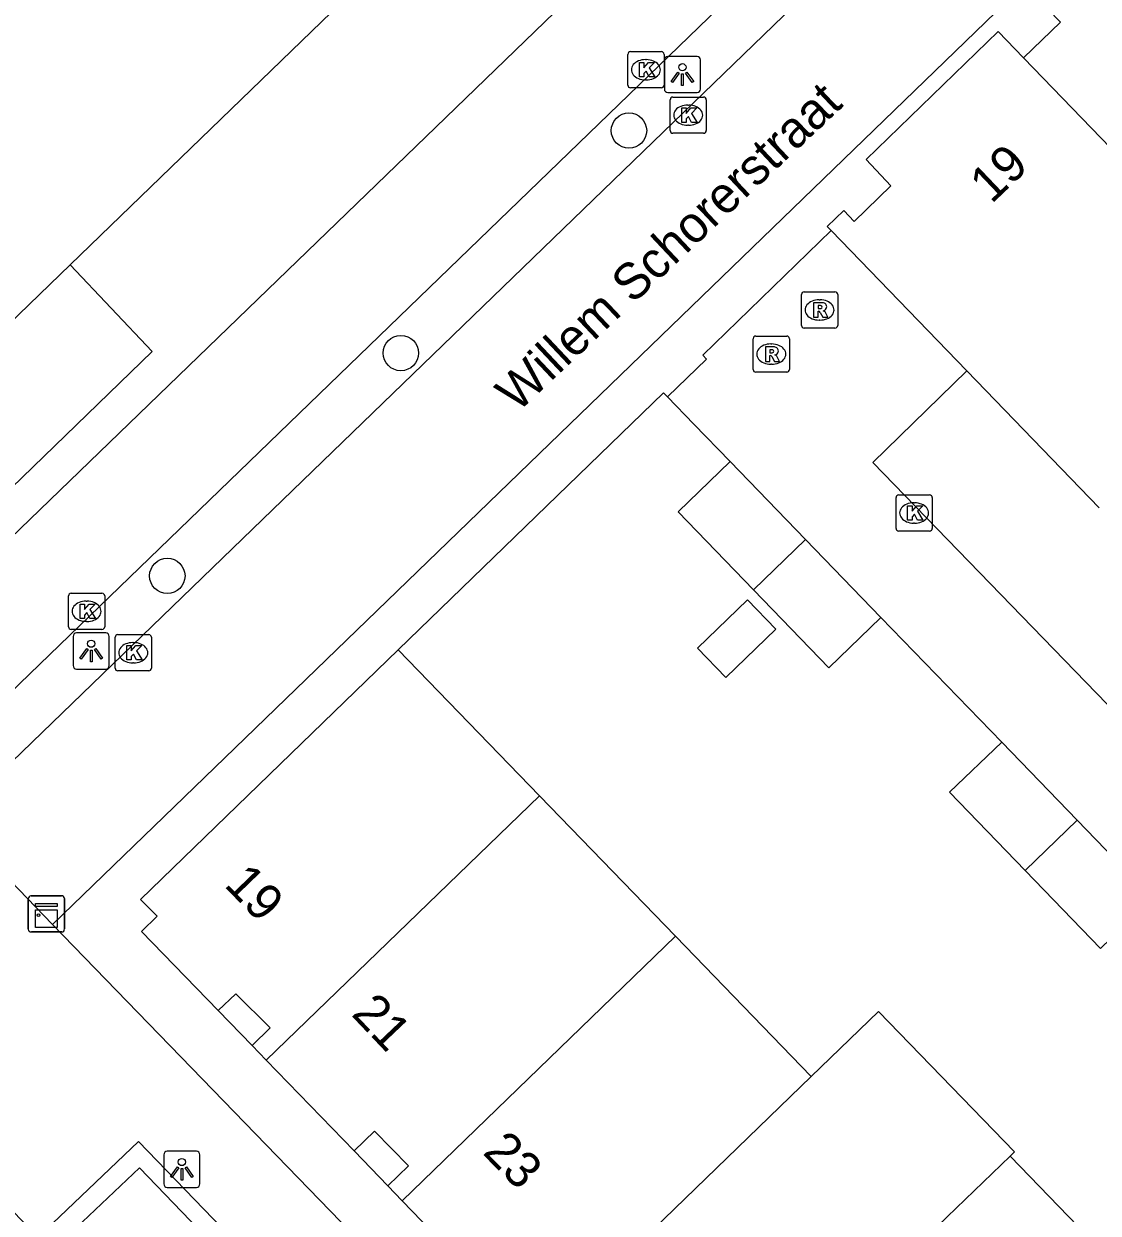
# Model space of a CAD drawing. Extents: x 157466 to 158888, y 383063 to 384677.
# Drawn here: x 158380.9 to 158410.6, y 383998.26 to 384031.14 of the extents above; entities that cross this region are included whole.
import ezdxf

# ---------------------------------------------------------------- set-up
doc = ezdxf.new("R2010")
doc.units = 0
for name, color, linetype in [('IMGEO_Boom', 7, 'Continuous'), ('IMGEO_Hek', 7, 'Continuous'), ('IMGEO_Kast', 7, 'Continuous'), ('IMGEO_Kolk', 7, 'Continuous'), ('IMGEO_Lichtpunt', 7, 'Continuous'), ('IMGEO_Muur', 7, 'Continuous'), ('IMGEO_Openbare_ruimte_label', 7, 'Continuous'), ('IMGEO_Pand', 7, 'Continuous'), ('IMGEO_Pand_nummerreeks', 7, 'Continuous'), ('IMGEO_Pand_overbouw', 7, 'Continuous'), ('IMGEO_Parkeervlak_open', 7, 'Continuous'), ('IMGEO_Rijbaan_lokaal_open', 7, 'Continuous'), ('IMGEO_Rioolput', 7, 'Continuous'), ('IMGEO_Voetpad_open', 7, 'Continuous')]:
    doc.layers.add(name, color=color, linetype=linetype)

msp = doc.modelspace()

# ---------------------------------------------------------------- linework, layer by layer
at = {"layer": 'IMGEO_Boom'}
for centre in [(158397.631, 384028.191), (158391.325, 384022.043), (158384.87, 384015.882)]:
    msp.add_circle(centre, 0.489, dxfattribs=at)
at = {"layer": 'IMGEO_Hek'}
msp.add_lwpolyline([(158399.771, 384021.876), (158398.691, 384020.831)], dxfattribs=at)
at = {"layer": 'IMGEO_Kast'}
for p, q in [((158381.102, 384007.039), (158381.943, 384007.039)), ((158381.943, 384007.039), (158381.102, 384007.039)), ((158381.027, 384006.114), (158381.027, 384006.955)), ((158381.027, 384006.955), (158381.027, 384006.114)), ((158382.027, 384006.964), (158382.027, 384006.123)), ((158382.027, 384006.123), (158382.027, 384006.964)), ((158381.952, 384006.039), (158381.111, 384006.039)), ((158381.111, 384006.039), (158381.952, 384006.039))]:
    msp.add_line(p, q, dxfattribs=at)
for points in [[(158381.222, 384006.829), (158381.822, 384006.829), (158381.822, 384006.744), (158381.222, 384006.744), (158381.222, 384006.829)], [(158381.222, 384006.654), (158381.822, 384006.654), (158381.822, 384006.165), (158381.222, 384006.165), (158381.222, 384006.654)]]:
    msp.add_lwpolyline(points, dxfattribs=at)
msp.add_circle((158381.306, 384006.503), 0.0377, dxfattribs=at)
for centre, start, end in [((158381.105, 384006.961), 92.4484, 184.2845), ((158381.105, 384006.961), 92.4484, 184.2845), ((158381.949, 384006.961), 2.4484, 94.2845), ((158381.949, 384006.961), 2.4484, 94.2845), ((158381.105, 384006.117), 182.4484, 274.2845), ((158381.105, 384006.117), 182.4484, 274.2845), ((158381.949, 384006.117), 272.4484, 4.2845), ((158381.949, 384006.117), 272.4484, 4.2845)]:
    msp.add_arc(centre, 0.0779, start, end, dxfattribs=at)
at = {"layer": 'IMGEO_Kolk'}
for p, q in [((158397.673, 384030.374), (158398.525, 384030.374)), ((158397.598, 384029.448), (158397.598, 384030.3)), ((158398.086, 384030.154), (158398.111, 384030.154)), ((158398.599, 384030.3), (158398.599, 384029.448)), ((158398.525, 384029.374), (158397.673, 384029.374)), ((158398.109, 384029.594), (158398.084, 384029.594)), ((158398.767, 384028.193), (158398.767, 384029.045)), ((158398.842, 384029.119), (158399.694, 384029.119)), ((158399.768, 384029.045), (158399.768, 384028.193)), ((158399.255, 384028.899), (158399.28, 384028.899)), ((158399.694, 384028.119), (158398.842, 384028.119)), ((158399.278, 384028.339), (158399.253, 384028.339)), ((158405.012, 384017.195), (158405.012, 384018.047)), ((158405.087, 384018.121), (158405.939, 384018.121)), ((158405.5, 384017.901), (158405.525, 384017.901)), ((158406.013, 384018.047), (158406.013, 384017.195)), ((158405.523, 384017.341), (158405.498, 384017.341)), ((158405.939, 384017.121), (158405.087, 384017.121)), ((158382.137, 384014.477), (158382.137, 384015.329)), ((158382.212, 384015.403), (158383.064, 384015.403)), ((158383.138, 384015.329), (158383.138, 384014.477)), ((158382.625, 384015.183), (158382.65, 384015.183)), ((158382.648, 384014.623), (158382.623, 384014.623)), ((158383.064, 384014.403), (158382.212, 384014.403)), ((158383.503, 384014.258), (158384.355, 384014.258)), ((158383.428, 384013.332), (158383.428, 384014.184)), ((158383.916, 384014.038), (158383.941, 384014.038)), ((158384.429, 384014.184), (158384.429, 384013.332)), ((158384.355, 384013.258), (158383.503, 384013.258)), ((158383.939, 384013.478), (158383.914, 384013.478))]:
    msp.add_line(p, q, dxfattribs=at)
for points in [[(158397.673, 384030.374), (158398.525, 384030.374)], [(158397.598, 384029.448), (158397.598, 384030.3)], [(158397.919, 384030.074), (158398.042, 384030.074), (158398.042, 384029.923), (158398.172, 384030.074), (158398.336, 384030.074), (158398.19, 384029.923), (158398.343, 384029.674), (158398.191, 384029.674), (158398.106, 384029.838), (158398.042, 384029.771), (158398.042, 384029.674), (158397.919, 384029.674), (158397.919, 384030.074)], [(158398.599, 384030.3), (158398.599, 384029.448)], [(158398.525, 384029.374), (158397.673, 384029.374)], [(158398.767, 384028.193), (158398.767, 384029.045)], [(158398.842, 384029.119), (158399.694, 384029.119)], [(158399.768, 384029.045), (158399.768, 384028.193)], [(158399.088, 384028.819), (158399.211, 384028.819), (158399.211, 384028.668), (158399.341, 384028.819), (158399.505, 384028.819), (158399.359, 384028.668), (158399.512, 384028.419), (158399.36, 384028.419), (158399.275, 384028.583), (158399.211, 384028.516), (158399.211, 384028.419), (158399.088, 384028.419), (158399.088, 384028.819)], [(158399.694, 384028.119), (158398.842, 384028.119)], [(158405.012, 384017.195), (158405.012, 384018.047)], [(158405.087, 384018.121), (158405.939, 384018.121)], [(158406.013, 384018.047), (158406.013, 384017.195)], [(158405.333, 384017.821), (158405.456, 384017.821), (158405.456, 384017.67), (158405.586, 384017.821), (158405.75, 384017.821), (158405.604, 384017.67), (158405.757, 384017.421), (158405.605, 384017.421), (158405.52, 384017.585), (158405.456, 384017.518), (158405.456, 384017.421), (158405.333, 384017.421), (158405.333, 384017.821)], [(158405.939, 384017.121), (158405.087, 384017.121)], [(158382.137, 384014.477), (158382.137, 384015.329)], [(158382.212, 384015.403), (158383.064, 384015.403)], [(158383.138, 384015.329), (158383.138, 384014.477)], [(158382.458, 384015.103), (158382.581, 384015.103), (158382.581, 384014.952), (158382.711, 384015.103), (158382.875, 384015.103), (158382.729, 384014.952), (158382.882, 384014.703), (158382.73, 384014.703), (158382.645, 384014.867), (158382.581, 384014.8), (158382.581, 384014.703), (158382.458, 384014.703), (158382.458, 384015.103)], [(158383.064, 384014.403), (158382.212, 384014.403)], [(158383.503, 384014.258), (158384.355, 384014.258)], [(158383.428, 384013.332), (158383.428, 384014.184)], [(158383.749, 384013.958), (158383.872, 384013.958), (158383.872, 384013.807), (158384.002, 384013.958), (158384.166, 384013.958), (158384.02, 384013.807), (158384.173, 384013.558), (158384.021, 384013.558), (158383.936, 384013.722), (158383.872, 384013.655), (158383.872, 384013.558), (158383.749, 384013.558), (158383.749, 384013.958)], [(158384.429, 384014.184), (158384.429, 384013.332)], [(158384.355, 384013.258), (158383.503, 384013.258)]]:
    msp.add_lwpolyline(points, dxfattribs=at)
for centre, start, end in [((158397.675, 384030.298), 91.552, 178.448), ((158397.675, 384030.298), 91.552, 178.448), ((158398.523, 384030.298), 1.552, 88.448), ((158398.523, 384030.298), 1.552, 88.448), ((158397.675, 384029.45), 181.552, 268.448), ((158397.675, 384029.45), 181.552, 268.448), ((158398.523, 384029.45), 271.552, 358.448), ((158398.523, 384029.45), 271.552, 358.448), ((158398.844, 384029.043), 91.552, 178.448), ((158398.844, 384029.043), 91.552, 178.448), ((158399.692, 384029.043), 1.552, 88.448), ((158399.692, 384029.043), 1.552, 88.448), ((158398.844, 384028.195), 181.552, 268.448), ((158398.844, 384028.195), 181.552, 268.448), ((158399.692, 384028.195), 271.552, 358.448), ((158399.692, 384028.195), 271.552, 358.448), ((158405.089, 384018.045), 91.552, 178.448), ((158405.089, 384018.045), 91.552, 178.448), ((158405.937, 384018.045), 1.552, 88.448), ((158405.937, 384018.045), 1.552, 88.448), ((158405.089, 384017.197), 181.552, 268.448), ((158405.089, 384017.197), 181.552, 268.448), ((158405.937, 384017.197), 271.552, 358.448), ((158405.937, 384017.197), 271.552, 358.448), ((158382.214, 384015.327), 91.552, 178.448), ((158382.214, 384015.327), 91.552, 178.448), ((158383.062, 384015.327), 1.552, 88.448), ((158383.062, 384015.327), 1.552, 88.448), ((158382.214, 384014.479), 181.552, 268.448), ((158382.214, 384014.479), 181.552, 268.448), ((158383.062, 384014.479), 271.552, 358.448), ((158383.062, 384014.479), 271.552, 358.448), ((158383.505, 384014.182), 91.552, 178.448), ((158383.505, 384014.182), 91.552, 178.448), ((158384.353, 384014.182), 1.552, 88.448), ((158384.353, 384014.182), 1.552, 88.448), ((158383.505, 384013.334), 181.552, 268.448), ((158383.505, 384013.334), 181.552, 268.448), ((158384.353, 384013.334), 271.552, 358.448), ((158384.353, 384013.334), 271.552, 358.448)]:
    msp.add_arc(centre, 0.0765, start, end, dxfattribs=at)
for centre, major_axis, ratio, start_param, end_param in [((158398.085, 384029.874), (-0.387, 0.002), 0.722429, 4.712389, 7.853982), ((158398.11, 384029.874), (-0.39, 0.002), 0.717154, 1.570796, 4.712389), ((158399.254, 384028.619), (-0.387, 0.002), 0.722429, 4.712389, 7.853982), ((158399.279, 384028.619), (-0.39, 0.002), 0.717154, 1.570796, 4.712389), ((158405.499, 384017.621), (-0.387, 0.002), 0.722429, 4.712389, 7.853982), ((158405.524, 384017.621), (-0.39, 0.002), 0.717154, 1.570796, 4.712389), ((158382.624, 384014.903), (-0.387, 0.002), 0.722429, 4.712389, 7.853982), ((158382.649, 384014.903), (-0.39, 0.002), 0.717154, 1.570796, 4.712389), ((158383.915, 384013.758), (-0.387, 0.002), 0.722429, 4.712389, 7.853982), ((158383.94, 384013.758), (-0.39, 0.002), 0.717154, 1.570796, 4.712389)]:
    msp.add_ellipse(centre, major_axis=major_axis, ratio=ratio, start_param=start_param, end_param=end_param, dxfattribs=at)
at = {"layer": 'IMGEO_Lichtpunt'}
for p, q in [((158398.609, 384030.145), (158398.609, 384029.338)), ((158398.609, 384030.145), (158398.609, 384029.338)), ((158399.511, 384030.24), (158398.703, 384030.24)), ((158399.511, 384030.24), (158398.703, 384030.24)), ((158399.605, 384029.338), (158399.605, 384030.145)), ((158399.605, 384029.338), (158399.605, 384030.145)), ((158398.703, 384029.244), (158399.511, 384029.244)), ((158398.703, 384029.244), (158399.511, 384029.244)), ((158383.169, 384014.304), (158382.361, 384014.304)), ((158383.169, 384014.304), (158382.361, 384014.304)), ((158382.267, 384014.209), (158382.267, 384013.402)), ((158382.267, 384014.209), (158382.267, 384013.402)), ((158383.263, 384013.402), (158383.263, 384014.209)), ((158383.263, 384013.402), (158383.263, 384014.209)), ((158382.361, 384013.308), (158383.169, 384013.308)), ((158382.361, 384013.308), (158383.169, 384013.308)), ((158384.773, 383999.88), (158384.773, 383999.073)), ((158384.773, 383999.88), (158384.773, 383999.073)), ((158385.675, 383999.975), (158384.867, 383999.975)), ((158385.675, 383999.975), (158384.867, 383999.975)), ((158385.769, 383999.073), (158385.769, 383999.88)), ((158385.769, 383999.073), (158385.769, 383999.88)), ((158384.867, 383998.979), (158385.675, 383998.979)), ((158384.867, 383998.979), (158385.675, 383998.979))]:
    msp.add_line(p, q, dxfattribs=at)
for points in [[(158398.983, 384029.809), (158399.022, 384029.781), (158398.834, 384029.519), (158398.796, 384029.546), (158398.983, 384029.809)], [(158399.085, 384029.761), (158399.132, 384029.761), (158399.132, 384029.439), (158399.085, 384029.439), (158399.085, 384029.761)], [(158399.195, 384029.781), (158399.233, 384029.808), (158399.42, 384029.546), (158399.381, 384029.518), (158399.195, 384029.781)], [(158382.641, 384013.873), (158382.68, 384013.845), (158382.492, 384013.583), (158382.454, 384013.61), (158382.641, 384013.873)], [(158382.743, 384013.825), (158382.79, 384013.825), (158382.79, 384013.503), (158382.743, 384013.503), (158382.743, 384013.825)], [(158382.853, 384013.845), (158382.891, 384013.872), (158383.078, 384013.61), (158383.039, 384013.582), (158382.853, 384013.845)], [(158385.147, 383999.544), (158385.186, 383999.516), (158384.998, 383999.254), (158384.96, 383999.281), (158385.147, 383999.544)], [(158385.249, 383999.496), (158385.296, 383999.496), (158385.296, 383999.174), (158385.249, 383999.174), (158385.249, 383999.496)], [(158385.359, 383999.516), (158385.397, 383999.543), (158385.584, 383999.281), (158385.545, 383999.253), (158385.359, 383999.516)]]:
    msp.add_lwpolyline(points, dxfattribs=at)
for centre in [(158399.108, 384029.943), (158382.766, 384014.007), (158385.272, 383999.678)]:
    msp.add_circle(centre, 0.0994, dxfattribs=at)
for centre, start, end in [((158398.703, 384030.145), 90, 180), ((158398.703, 384030.145), 90, 180), ((158399.511, 384030.145), 0, 90), ((158399.511, 384030.145), 0, 90), ((158398.703, 384029.338), 180, 270), ((158398.703, 384029.338), 180, 270), ((158399.511, 384029.338), 270, 0), ((158399.511, 384029.338), 270, 360), ((158382.361, 384014.209), 90, 180), ((158382.361, 384014.209), 90, 180), ((158383.169, 384014.209), 0, 90), ((158383.169, 384014.209), 0, 90), ((158382.361, 384013.402), 180, 270), ((158382.361, 384013.402), 180, 270), ((158383.169, 384013.402), 270, 0), ((158383.169, 384013.402), 270, 360), ((158384.867, 383999.88), 90, 180), ((158384.867, 383999.88), 90, 180), ((158385.675, 383999.88), 0, 90), ((158385.675, 383999.88), 0, 90), ((158384.867, 383999.073), 180, 270), ((158384.867, 383999.073), 180, 270), ((158385.675, 383999.073), 270, 0), ((158385.675, 383999.073), 270, 360)]:
    msp.add_arc(centre, 0.0946, start, end, dxfattribs=at)
at = {"layer": 'IMGEO_Muur'}
for points in [[(158399.771, 384021.876), (158399.67, 384021.981), (158403.216, 384025.426)], [(158391.249, 384013.842), (158398.586, 384020.939), (158398.691, 384020.831)], [(158398.691, 384020.831), (158399.425, 384020.076)], [(158373.961, 383998.839), (158377.128, 384001.87), (158381.302, 383997.603), (158384.072, 384000.247), (158408.3, 383975.158), (158406.832, 383973.719), (158411.135, 383969.271), (158406.92, 383965.171)], [(158402.702, 383961.792), (158410.402, 383969.266), (158406.173, 383973.754), (158407.545, 383975.155), (158384.103, 383999.517), (158381.3, 383996.861), (158377.136, 384001.182), (158371.541, 383995.789), (158375.674, 383991.492), (158373.373, 383989.217), (158396.965, 383964.823), (158398.427, 383966.214), (158402.702, 383961.792)]]:
    msp.add_lwpolyline(points, dxfattribs=at)
at = {"layer": 'IMGEO_Pand'}
for points in [[(158346.238, 384040.603), (158371.664, 384014.304), (158382.187, 384024.481), (158400.53, 384042.228)], [(158413.209, 384034.72), (158412.51, 384035.445), (158408.856, 384031.916), (158409.558, 384031.189), (158408.537, 384030.202)], [(158408.537, 384030.202), (158407.838, 384030.929), (158404.184, 384027.397), (158404.871, 384026.664), (158403.857, 384025.68), (158403.566, 384025.983), (158403.107, 384025.543), (158403.216, 384025.426)], [(158415.764, 384022.725), (158408.537, 384030.202)], [(158403.216, 384025.426), (158406.965, 384021.547)], [(158406.965, 384021.547), (158410.625, 384017.761)], [(158401.073, 384015.5), (158398.991, 384017.653), (158400.429, 384019.043)], [(158402.512, 384016.889), (158400.429, 384019.043)], [(158402.512, 384016.889), (158401.073, 384015.5)], [(158404.595, 384014.734), (158402.512, 384016.889)], [(158400.306, 384013.073), (158399.522, 384013.885), (158400.904, 384015.219), (158401.688, 384014.407), (158400.306, 384013.073)], [(158404.595, 384014.734), (158403.157, 384013.344), (158401.073, 384015.5)], [(158391.249, 384013.842), (158384.129, 384006.939), (158384.587, 384006.476), (158384.157, 384006.05), (158386.275, 384003.863)], [(158391.249, 384013.842), (158395.159, 384009.802)], [(158408.577, 384007.739), (158406.494, 384009.899), (158407.933, 384011.288)], [(158410.016, 384009.128), (158407.933, 384011.288)], [(158395.159, 384009.802), (158387.605, 384002.492)], [(158395.159, 384009.802), (158398.914, 384005.921)], [(158410.016, 384009.128), (158408.577, 384007.739)], [(158412.099, 384006.969), (158410.016, 384009.128)], [(158412.099, 384006.969), (158410.66, 384005.58), (158408.577, 384007.739)], [(158391.359, 383998.61), (158398.914, 384005.921)], [(158398.914, 384005.921), (158402.669, 384002.042)], [(158386.275, 384003.863), (158386.759, 384004.33), (158387.714, 384003.386), (158387.211, 384002.899)], [(158402.669, 384002.042), (158404.529, 384003.842), (158408.285, 383999.962), (158408.163, 383999.844)], [(158387.211, 384002.899), (158387.605, 384002.492)], [(158387.605, 384002.492), (158390.032, 383999.985)], [(158402.669, 384002.042), (158395.113, 383994.728)], [(158390.032, 383999.985), (158390.6, 384000.535), (158391.532, 383999.572), (158390.962, 383999.02)], [(158408.163, 383999.844), (158406.424, 383998.161), (158398.868, 383990.848)], [(158410.18, 383994.28), (158411.919, 383995.963), (158408.163, 383999.844)], [(158390.962, 383999.02), (158391.359, 383998.61)], [(158391.359, 383998.61), (158393.783, 383996.104)]]:
    msp.add_lwpolyline(points, dxfattribs=at)
at = {"layer": 'IMGEO_Pand_overbouw'}
for points in [[(158382.187, 384024.481), (158371.664, 384014.304), (158373.964, 384011.935), (158384.455, 384022.081)], [(158387.211, 384002.899), (158387.714, 384003.386), (158386.759, 384004.33), (158386.275, 384003.863)], [(158390.962, 383999.02), (158391.532, 383999.572), (158390.6, 384000.535), (158390.032, 383999.985)]]:
    msp.add_lwpolyline(points, close=True, dxfattribs=at)
at = {"layer": 'IMGEO_Parkeervlak_open'}
for points in [[(158400.429, 384019.043), (158399.425, 384020.076), (158398.691, 384020.831)], [(158407.933, 384011.288), (158404.595, 384014.734)]]:
    msp.add_lwpolyline(points, dxfattribs=at)
at = {"layer": 'IMGEO_Rijbaan_lokaal_open'}
msp.add_lwpolyline([(158460.819, 384077.025), (158459.19, 384074.698), (158479.112, 384060.048), (158419.976, 384002.915), (158404.375, 384019.015), (158406.965, 384021.547)], dxfattribs=at)
at = {"layer": 'IMGEO_Rioolput'}
for p, q in [((158402.398, 384022.808), (158402.398, 384023.66)), ((158402.473, 384023.734), (158403.325, 384023.734)), ((158402.886, 384023.514), (158402.911, 384023.514)), ((158403.399, 384023.66), (158403.399, 384022.808)), ((158402.909, 384022.954), (158402.884, 384022.954)), ((158401.063, 384021.587), (158401.063, 384022.439)), ((158401.138, 384022.513), (158401.99, 384022.513)), ((158402.064, 384022.439), (158402.064, 384021.587)), ((158403.325, 384022.734), (158402.473, 384022.734)), ((158401.551, 384022.293), (158401.576, 384022.293)), ((158401.99, 384021.513), (158401.138, 384021.513)), ((158401.574, 384021.733), (158401.549, 384021.733))]:
    msp.add_line(p, q, dxfattribs=at)
for points in [[(158402.398, 384022.808), (158402.398, 384023.66)], [(158402.473, 384023.734), (158403.325, 384023.734)], [(158402.987, 384023.432), (158402.735, 384023.434), (158402.735, 384023.034)], [(158403.399, 384023.66), (158403.399, 384022.808)], [(158402.735, 384023.034), (158402.859, 384023.034), (158402.859, 384023.196), (158402.87, 384023.196)], [(158402.913, 384023.353), (158402.859, 384023.353), (158402.859, 384023.272)], [(158402.859, 384023.272), (158402.911, 384023.272)], [(158402.917, 384023.167), (158402.988, 384023.034), (158403.128, 384023.034), (158403.063, 384023.16)], [(158401.063, 384021.587), (158401.063, 384022.439)], [(158401.138, 384022.513), (158401.99, 384022.513)], [(158402.064, 384022.439), (158402.064, 384021.587)], [(158403.325, 384022.734), (158402.473, 384022.734)], [(158401.652, 384022.211), (158401.4, 384022.213), (158401.4, 384021.813)], [(158401.578, 384022.132), (158401.524, 384022.132), (158401.524, 384022.051)], [(158401.4, 384021.813), (158401.524, 384021.813), (158401.524, 384021.975), (158401.535, 384021.975)], [(158401.524, 384022.051), (158401.576, 384022.051)], [(158401.582, 384021.946), (158401.653, 384021.813), (158401.793, 384021.813), (158401.728, 384021.939)], [(158401.99, 384021.513), (158401.138, 384021.513)]]:
    msp.add_lwpolyline(points, dxfattribs=at)
for centre, radius, start, end in [((158402.475, 384023.658), 0.0765, 91.552, 178.448), ((158402.475, 384023.658), 0.0765, 91.552, 178.448), ((158402.986, 384023.322), 0.109, 350.3612, 89.416), ((158403.323, 384023.658), 0.0765, 1.552, 88.448), ((158403.323, 384023.658), 0.0765, 1.552, 88.448), ((158402.869, 384023.143), 0.0533, 26.0293, 88.6989), ((158402.895, 384023.461), 0.19, 274.7715, 282.9687), ((158402.919, 384023.257), 0.0964, 77.0061, 93.1865), ((158402.933, 384023.314), 0.0378, 276.6634, 79.6772), ((158402.984, 384023.322), 0.112, 277.5842, 350.9817), ((158402.968, 384023.107), 0.108, 29.5134, 73.7905), ((158402.475, 384022.81), 0.0765, 181.552, 268.448), ((158402.475, 384022.81), 0.0765, 181.552, 268.448), ((158403.323, 384022.81), 0.0765, 271.552, 358.448), ((158403.323, 384022.81), 0.0765, 271.552, 358.448), ((158401.14, 384022.437), 0.0765, 91.552, 178.448), ((158401.14, 384022.437), 0.0765, 91.552, 178.448), ((158401.988, 384022.437), 0.0765, 1.552, 88.448), ((158401.988, 384022.437), 0.0765, 1.552, 88.448), ((158401.584, 384022.036), 0.0964, 77.0061, 93.1865), ((158401.598, 384022.093), 0.0378, 276.6634, 79.6772), ((158401.651, 384022.101), 0.109, 350.3612, 89.416), ((158401.534, 384021.922), 0.0533, 26.0293, 88.6989), ((158401.56, 384022.24), 0.19, 274.7715, 282.9687), ((158401.649, 384022.101), 0.112, 277.5842, 350.9817), ((158401.633, 384021.886), 0.108, 29.5134, 73.7905), ((158401.14, 384021.589), 0.0765, 181.552, 268.448), ((158401.14, 384021.589), 0.0765, 181.552, 268.448), ((158401.988, 384021.589), 0.0765, 271.552, 358.448), ((158401.988, 384021.589), 0.0765, 271.552, 358.448)]:
    msp.add_arc(centre, radius, start, end, dxfattribs=at)
for centre, major_axis, ratio, start_param, end_param in [((158402.885, 384023.234), (-0.387, 0.002), 0.722429, 4.712389, 7.853982), ((158402.91, 384023.234), (-0.39, 0.002), 0.717154, 1.570796, 4.712389), ((158401.55, 384022.013), (-0.387, 0.002), 0.722429, 4.712389, 7.853982), ((158401.575, 384022.013), (-0.39, 0.002), 0.717154, 1.570796, 4.712389)]:
    msp.add_ellipse(centre, major_axis=major_axis, ratio=ratio, start_param=start_param, end_param=end_param, dxfattribs=at)
at = {"layer": 'IMGEO_Voetpad_open'}
for points in [[(158400.53, 384042.228), (158403.516, 384039.138), (158373.402, 384010.041)], [(158378.9, 384009.142), (158406.612, 384035.924), (158405.636, 384036.927), (158375.536, 384007.832)], [(158381.698, 384006.247), (158410.576, 384034.18)], [(158403.216, 384025.426), (158399.67, 384021.981), (158399.771, 384021.876), (158398.691, 384020.831)], [(158398.691, 384020.831), (158398.586, 384020.939), (158391.249, 384013.842)], [(158381.698, 384006.247), (158378.9, 384009.142)], [(158414.471, 383972.443), (158381.698, 384006.247)], [(158386.275, 384003.863), (158387.211, 384002.899)], [(158390.032, 383999.985), (158390.962, 383999.02)]]:
    msp.add_lwpolyline(points, dxfattribs=at)

# ---------------------------------------------------------------- texts
at = {"layer": 'IMGEO_Openbare_ruimte_label'}
msp.add_text('Willem Schorerstraat', height=1, rotation=43.2986, dxfattribs=at).set_placement((158394.545, 384020.373))
at = {"layer": 'IMGEO_Pand_nummerreeks'}
for s, rotation, p in [('19', 43.5921, (158407.648, 384026.148)), ('19', 314.0264, (158386.416, 384007.323)), ('21', 313.5516, (158389.932, 384003.75)), ('23', 314.5513, (158393.559, 383999.922))]:
    msp.add_text(s, height=1, rotation=rotation, dxfattribs=at).set_placement(p)

doc.saveas('drawing.dxf')
